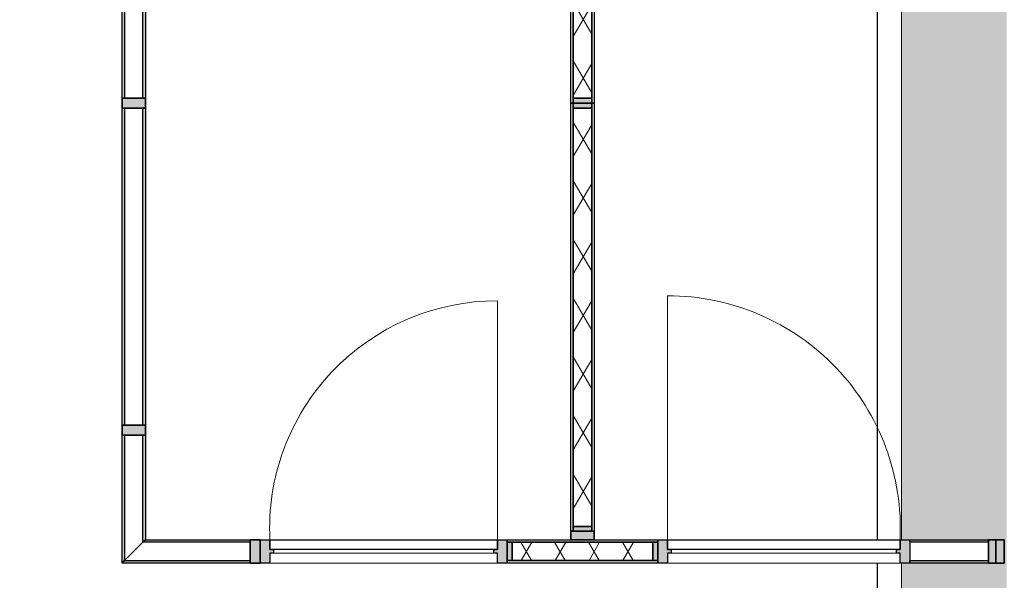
# Model space of a CAD drawing. Header units: millimetres. Extents: x 3625 to 92626, y -20577 to 42628.
# Tile 478 of 656: x 54879 to 58902, y 32043 to 34335. Entities that reach past the tile are written whole.
import ezdxf

# ---------------------------------------------------------------- set-up
doc = ezdxf.new("R2010")
doc.units = ezdxf.units.MM
for name, color, linetype, lineweight in [('A-CLNG-SUSP', 5, 'Continuous', 25), ('A-GENM', 6, 'Continuous', 18), ('A-GLAZ', 6, 'Continuous', 18), ('A-GLAZ-CWMG', 3, 'Continuous', 18)]:
    doc.layers.add(name, color=color, linetype=linetype, lineweight=lineweight)

# ---------------------------------------------------------------- blocks, each defined once
blk = doc.blocks.new('3073_04 constructie_abt_export 08-11-2012_rvt-1-Plotview plafond tweede verdieping - 1 op 100')
at = {"layer": 'Defpoints'}
h = blk.add_hatch(color=254, dxfattribs=at)
h.paths.add_polyline_path([(46575.1, 2678.2), (46583.6, 2678.2), (46583.6, 3048.2), (46666.3, 3048.2), (46666.3, 3094.6), (48514.6, 3094.6), (48514.6, 3148.2), (44969.6, 3148.2), (44969.6, 3049.8), (46575.1, 3044.8), (46574, 2678.2)])
h.paths.add_polyline_path([(44960, 2678.2), (44961.1, 3048.2), (44949.6, 3048.2), (44949.6, 2678.2), (44959.2, 2678.2)])
h.paths.add_polyline_path([(50452.6, 2688.2), (50470.3, 2688.7), (50470.3, 2698.2), (52063.6, 2698.2), (52063.6, 3048.2), (52303.6, 3048.2), (52303.6, 2698.2), (53896.6, 2698.2), (53896.6, 2948.2), (54154.6, 2948.2), (54154.6, 2928.2), (54166.6, 2928.2), (54166.1, 4551.5), (53806.6, 4551.5), (53806.6, 4771.9), (54166.6, 4771.9), (54166.1, 6384.9), (53806.6, 6384.9), (53806.6, 6605.2), (54166.6, 6605.2), (54166.6, 8218.2), (53826.6, 8218.2), (53826.6, 8228.2), (53816.6, 8228.2), (53816.6, 8428.2), (53826.6, 8428.5), (53826.6, 8438.5), (54166.6, 8438.5), (54166.1, 10051.5), (53806.6, 10051.5), (53806.6, 10271.9), (54166.6, 10271.9), (54166.6, 11884.9), (53826.6, 11884.9), (53826.6, 11895.2), (53816.6, 11895.2), (53816.6, 12095.2), (53826.6, 12095.2), (53826.6, 12105.2), (54166.6, 12105.2), (54166.6, 13718.2), (53826.6, 13718.2), (53826.6, 13728.2), (53816.6, 13728.2), (53816.6, 13928.2), (53826.6, 13928.5), (53826.6, 13938.5), (54166.6, 13938.5), (54166.1, 15551.5), (53806.6, 15551.5), (53806.6, 15771.9), (54166.6, 15771.9), (54166.1, 17384.9), (53806.6, 17384.9), (53806.6, 17605.2), (54166.6, 17605.2), (54166.1, 19218.2), (53806.6, 19218.2), (53806.6, 19438.5), (54166.6, 19438.5), (54166.1, 21051.5), (53806.6, 21051.5), (53806.6, 21271.9), (54166.6, 21271.9), (54166.1, 22884.9), (53806.6, 22884.9), (53806.6, 23105.2), (54166.6, 23105.2), (54166.1, 24718.2), (53806.6, 24718.2), (53806.6, 24938.5), (54166.6, 24938.5), (54166.6, 26551.5), (53826.6, 26551.5), (53826.6, 26561.2), (53816.6, 26561.2), (53816.6, 26761.2), (53826.6, 26761.9), (53826.6, 26771.9), (54166.6, 26771.9), (54166.6, 28384.9), (53826.6, 28384.9), (53826.6, 28395.2), (53816.6, 28395.2), (53816.6, 28595.2), (53826.6, 28595.2), (53826.6, 28605.2), (54166.6, 28605.2), (54166.1, 30218.2), (53806.6, 30218.2), (53806.6, 30438.5), (54166.6, 30438.5), (54166.6, 32051.5), (53826.6, 32051.5), (53826.6, 32061.2), (53816.6, 32061.2), (53816.6, 32261.2), (53826.6, 32261.9), (53826.6, 32271.9), (54166.6, 32271.9), (54166.1, 33884.9), (53806.6, 33884.9), (53806.6, 34105.2), (54166.6, 34105.2), (54166.6, 35728.2), (53916.6, 35728.2), (53916.6, 35968.2), (52293.3, 35968.2), (52293.3, 35618.2), (52073.3, 35618.2), (52073.3, 35968.2), (50459.9, 35968.2), (50459.9, 35618.2), (50239.9, 35618.2), (50239.9, 35968.2), (48626.6, 35968.2), (48626.6, 35618.2), (48406.6, 35618.2), (48406.6, 35968.2), (46793.3, 35968.2), (46793.3, 35618.2), (46573.3, 35618.2), (46573.3, 35968.2), (44959.9, 35968.2), (44959.9, 35618.2), (44739.9, 35618.2), (44739.9, 35968.2), (43126.6, 35968.2), (43126.6, 35618.2), (42906.6, 35618.2), (42906.6, 35968.2), (41283.6, 35968.2), (41283.6, 35628.2), (41293.3, 35628.2), (41293.3, 33239), (43303.6, 33239), (43303.6, 30615.2), (42739.6, 30615.2), (42739.6, 30041.2), (31729.6, 30041.2), (31729.6, 30615.2), (31916.6, 30615.2), (31916.6, 35618.2), (31907.1, 35618.2), (31906.6, 35968.2), (30293.3, 35968.2), (30293.3, 35618.2), (30073.3, 35618.2), (30073.3, 35968.2), (28449.6, 35968.2), (28449.6, 35628.2), (28249.6, 35628.2), (28249.6, 35968.2), (26626.6, 35968.2), (26626.6, 35618.2), (26406.6, 35618.2), (26406.6, 35968.2), (24793.3, 35968.2), (24793.3, 35618.2), (24573.3, 35618.2), (24573.3, 35968.2), (22956.6, 35968.2), (22956.6, 35978.2), (22949.6, 35978.2), (22949.6, 30061.2), (22956.6, 30061.2), (22956.6, 30051.2), (22949.6, 30051.2), (22949.6, 29801.2), (23378, 29801.2), (23378, 35438.2), (28302.4, 35438.2), (28302.4, 35618.2), (28397.4, 35618.2), (28397.4, 35438.2), (30135.8, 35438.2), (30135.8, 35583.2), (30230.8, 35583.2), (30230.8, 35438.2), (31487.4, 35438.2), (31487.4, 32208.4), (31906.6, 32208.4), (31906.6, 32113.4), (31487.4, 32113.4), (31487.4, 29801.2), (43544.5, 29801.2), (43544.5, 33944.7), (41710.7, 33944.7), (41711.3, 35438.2), (53488.9, 35438.2), (53488.9, 3278.2), (54021.9, 3278.2), (54021.9, 3178.2), (49044.5, 3178.2), (49044.5, 6444.9), (43542.9, 6444.9), (43542.9, 17383.2), (43084.1, 17383.2), (43084.1, 17393.2), (43716.6, 17393.2), (43716.6, 17395.2), (37376.6, 17395.2), (37376.6, 17393.2), (43079.1, 17393.2), (43079.1, 15587.9), (43089.1, 15587.9), (43089.1, 14105.2), (43293.6, 14105.2), (43293.6, 13551.2), (43089.1, 13551.2), (43089.1, 8605.2), (43293.6, 8604.1), (43293.6, 8051.2), (43089.1, 8051.2), (43089.1, 5800.9), (44749.8, 5800.4), (44749.8, 5690.9), (44759.6, 5690.9), (44759.6, 3320.9), (44969.6, 3320.9), (44969.6, 3221.4), (44759.6, 3221.4), (44759.6, 3048.2), (44919.6, 3048.2), (44919.6, 3148.2), (44923.7, 3148.2), (44923.7, 3162.2), (48564.6, 3162.2), (48564.6, 3048.2), (48636.9, 3048.2), (48637.4, 3221.4), (46563.6, 3221.4), (46563.6, 3320.9), (48736.9, 3320.9), (48736.9, 2698.2), (50230.3, 2698.2), (50230.3, 3048.2), (50470.3, 3048.2), (50470.3, 3028.2), (50449.6, 3027.5), (50449.6, 2688.2)])
h.paths.add_polyline_path([(48616.6, 2688.2), (48616.9, 2688.2), (48616.6, 2698.2)], flags=16)
h.paths.add_polyline_path([(41073.6, 2688.2), (41083.6, 2688.2), (41082.9, 3028.2), (41062.9, 3028.2), (41062.9, 3048.2), (39469.6, 3048.2), (39469.6, 2698.2), (41062.9, 2698.2), (41062.9, 2688.2)], flags=16)
h.paths.add_polyline_path([(42916.3, 2688.2), (42916.6, 2688.2), (42916.3, 2698.2)], flags=16)
h.paths.add_polyline_path([(39249.6, 2688.2), (39249.6, 3028.2), (39229.6, 3028.2), (39229.6, 3048.2), (37726.6, 3048.2), (37726.6, 4361), (37396.6, 4361), (37716.6, 4461), (37627.1, 4461), (37627.1, 4551.5), (37376.6, 4551.5), (37376.6, 2948.2), (37636.6, 2948.2), (37636.6, 2698.2), (39229.6, 2698.2), (39229.6, 2688.2), (39240.3, 2688.2)], flags=16)
h.paths.add_polyline_path([(41302.9, 2698.2), (42896.3, 2698.2), (42896.3, 3048.2), (41302.9, 3048.2), (41302.9, 2754.6)], flags=17)
h.paths.add_polyline_path([(44538.6, 2698.2), (44649.8, 2698.2), (44649.8, 3048.2), (43136.3, 3048.2), (43136.3, 2698.2), (44281.4, 2698.2)], flags=17)
h.paths.add_polyline_path([(48396.9, 2698.2), (48396.9, 3048.2), (46803.6, 3048.2), (46803.6, 2698.2), (48395.6, 2698.2)], flags=17)
h.paths.add_polyline_path([(37376.6, 4771.9), (37396.6, 4771.9), (37396.6, 4781.9), (37726.6, 4781.9), (37726.6, 6384.9), (37376.6, 6384.9), (37376.6, 4779.9)], flags=17)
h.paths.add_polyline_path([(53826.6, 6394.9), (53826.6, 6395.2), (53816.6, 6394.9)], flags=17)
h.paths.add_polyline_path([(37726.6, 6605.2), (37726.6, 10051.5), (37376.6, 10051.5), (37376.6, 8428.2), (37716.6, 8428.2), (37716.6, 8228.2), (37376.6, 8228.2), (37376.6, 6605.2), (37716.6, 6605.2)], flags=17)
h.paths.add_polyline_path([(48249.6, 7801.2), (49044.5, 7801.2), (49044.5, 8855.2), (47992, 8855.2), (47992, 7801.2)], flags=17)
h.paths.add_polyline_path([(48783.6, 8061.2), (48249.6, 8061.2), (48249.6, 8595.2), (48783.6, 8595.2)], flags=16)
h.paths.add_polyline_path([(53826.6, 10261.2), (53826.6, 10261.9), (53817.3, 10261.2)], flags=17)
h.paths.add_polyline_path([(37726.6, 10271.9), (37726.6, 13718.2), (37376.6, 13718.2), (37376.6, 12095.2), (37716.6, 12095.2), (37716.6, 11895.2), (37376.6, 11895.2), (37376.6, 10271.9), (37716.6, 10271.9)], flags=17)
h.paths.add_polyline_path([(54166.6, 11894.9), (54166.6, 11895.2), (54052.5, 11894.9)], flags=17)
h.paths.add_polyline_path([(48783.6, 13301.2), (49047.6, 13301.2), (49047.6, 14355.2), (47992, 14355.2), (47992, 13301.2), (48249.6, 13301.2)], flags=17)
h.paths.add_polyline_path([(48249.6, 13561.2), (48249.6, 14095.2), (48783.6, 14095.2), (48783.6, 13561.2)], flags=16)
h.paths.add_polyline_path([(54166.6, 13928.2), (54166.6, 13928.5), (54052.5, 13928.2)], flags=17)
h.paths.add_polyline_path([(37726.6, 13938.5), (37726.6, 15551.5), (37376.6, 15551.5), (37376.6, 13938.5), (37716.6, 13938.5)], flags=17)
h.paths.add_polyline_path([(37716.6, 15761.2), (37716.6, 15761.9), (37715.9, 15761.2)], flags=17)
h.paths.add_polyline_path([(37726.6, 15771.9), (37726.6, 17383.2), (37376.6, 17383.2), (37376.6, 15771.9), (37716.6, 15771.9)], flags=17)
h.paths.add_polyline_path([(54166.6, 17394.9), (54166.3, 17395.2), (54052.5, 17394.9)], flags=17)
h.paths.add_polyline_path([(32196.2, 17595.2), (37366.6, 17595.2), (37366.6, 19178.2), (37356.2, 19178.2), (37356.2, 17603.2), (32126.6, 17603.2), (32126.6, 17595.2)], flags=17)
h.paths.add_polyline_path([(43721.6, 17598.2), (43726.6, 17598.2), (43726.6, 17603.2), (43721.6, 17602.7)], flags=17)
h.paths.add_polyline_path([(41616.6, 17705.2), (41766.6, 17705.2), (41766.6, 17715.2), (41616.6, 17715.2)], flags=17)
h.paths.add_polyline_path([(41566.6, 17908.2), (41566.1, 19064.9), (41563.1, 19067.4), (41544.6, 19067.8), (41544.6, 19078.2), (41416.6, 19078.2), (41416.6, 17908.2), (41453, 17908.2)], flags=17)
h.paths.add_polyline_path([(48652.7, 18801.2), (49044.5, 18801.2), (49044.5, 19855.2), (47988.8, 19855.2), (47988.8, 18801.2)], flags=17)
h.paths.add_polyline_path([(42749.6, 19041.2), (42916.6, 19041.2), (42916.6, 19051.2), (42739.6, 19051.2), (42739.6, 19605.2), (42916.6, 19605.2), (42916.6, 19615.2), (42729.6, 19615.2), (42729.6, 19041.2), (42739.6, 19041.2)], flags=17)
h.paths.add_polyline_path([(43116.6, 19041.2), (43303.6, 19041.2), (43303.6, 19191.2), (46170.6, 19191.2), (46170.6, 19301.2), (46160.6, 19301.2), (46160.6, 19211.2), (43303.6, 19211.2), (43303.6, 19615.2), (43119.6, 19615.2), (43119.6, 19605.2), (43293.6, 19605.2), (43293.6, 19051.2), (43116.6, 19051.2)], flags=17)
h.paths.add_polyline_path([(48793.6, 19051.2), (48239.6, 19051.2), (48239.6, 19605.2), (48793.6, 19604.2), (48793.6, 19061.2)], flags=16)
h.paths.add_polyline_path([(31606.6, 19188.2), (31916.6, 19188.2), (31916.6, 19468.2), (30290.8, 19468.2), (30290.8, 19188.2), (31167.6, 19188.2)], flags=17)
h.paths.add_polyline_path([(37356.2, 19188.2), (37366.6, 19188.2), (37366.6, 20411.2), (37356.2, 20411.2), (37356.2, 19857.1)], flags=17)
h.paths.add_polyline_path([(30280.8, 19188.2), (30280.8, 19468.2), (30276.6, 19468.2), (30276.6, 19188.2)], flags=17)
h.paths.add_polyline_path([(28447.5, 19188.2), (28447.5, 19468.2), (28443.3, 19468.2), (28443.3, 19188.2)], flags=17)
h.paths.add_polyline_path([(28459.6, 19188.2), (30070.8, 19188.2), (30070.8, 19468.2), (28457.5, 19468.2), (28457.5, 19188.2)], flags=17)
h.paths.add_polyline_path([(28237.5, 19188.2), (28237.5, 19538.2), (28263.3, 19538.2), (28263.3, 21111.6), (27822.3, 21111.6), (27822.3, 19718.2), (13729.7, 19718.2), (13729.7, 19538.2), (13793.3, 19538.2), (13793.3, 19188.2), (15406.6, 19188.2), (15406.6, 19538.2), (15626.6, 19538.2), (15626.6, 19188.2), (17237.5, 19188.2), (17237.5, 19538.2), (17457.5, 19538.2), (17457.5, 19188.2), (19070.8, 19188.2), (19070.8, 19538.2), (19290.8, 19538.2), (19290.8, 19188.2), (20904.1, 19188.2), (20904.1, 19538.2), (21124.1, 19538.2), (21124.1, 19188.2), (22737.5, 19188.2), (22737.5, 19538.2), (22957.5, 19538.2), (22957.5, 19188.2), (24570.8, 19188.2), (24570.8, 19538.2), (24790.8, 19538.2), (24790.8, 19188.2), (26404.1, 19188.2), (26404.1, 19538.2), (26624.1, 19538.2), (26624.1, 19188.2), (28082, 19188.2)])
h.paths.add_polyline_path([(26614.1, 19188.2), (26614.1, 19528.2), (26609.9, 19528.2), (26609.9, 19188.2)], flags=17)
h.paths.add_polyline_path([(24780.8, 19188.2), (24780.8, 19528.2), (24776.6, 19528.2), (24776.6, 19188.2)], flags=17)
h.paths.add_polyline_path([(22749.6, 19188.2), (22749.6, 19528.2), (22747.5, 19528.2), (22747.5, 19188.2)], flags=17)
h.paths.add_polyline_path([(20914.1, 19188.2), (20916.6, 19188.2), (20916.6, 19528.2), (20914.1, 19528.2)], flags=17)
h.paths.add_polyline_path([(19080.8, 19188.2), (19083.6, 19188.2), (19083.6, 19528.2), (19080.8, 19528.2)], flags=17)
h.paths.add_polyline_path([(17249.9, 19188.2), (17249.9, 19528.2), (17247.5, 19528.2), (17247.5, 19188.2)], flags=17)
h.paths.add_polyline_path([(12654, 19188.2), (13573.3, 19188.2), (13573.3, 19538.2), (13634.7, 19538.2), (13634.7, 19718.2), (10064.1, 19718.2), (10064.1, 19538.2), (10126.6, 19538.2), (10126.6, 19188.2), (11739.9, 19188.2), (11739.9, 19538.2), (11959.9, 19538.2), (11959.9, 19188.2)])
h.paths.add_polyline_path([(9916.6, 19188.2), (9916.6, 19188.2), (9916.6, 19528.2)], flags=17)
h.paths.add_polyline_path([(8283.3, 19188.2), (9906.6, 19188.2), (9906.6, 19538.2), (9969.1, 19538.2), (9969.1, 19718.2), (5044.6, 19718.2), (5044.6, 35438.2), (9969.1, 35438.2), (9969.1, 35618.2), (9906.6, 35618.2), (9906.6, 35968.2), (8283.3, 35968.2), (8283.3, 35628.2), (8083.3, 35628.2), (8083.3, 35968.2), (6459.9, 35968.2), (6459.9, 35618.2), (6239.9, 35618.2), (6239.9, 35968.2), (4616.6, 35968.2), (4616.6, 35728.2), (4376.6, 35728.2), (4376.6, 34104.9), (4726.6, 34104.9), (4726.6, 33884.9), (4376.6, 33884.8), (4376.6, 32271.5), (4726.6, 32271.5), (4726.6, 32051.5), (4376.6, 32051.5), (4376.6, 30438.2), (4726.6, 30438.2), (4726.6, 30218.2), (4376.6, 30218.2), (4376.6, 28604.9), (4726.6, 28604.9), (4726.6, 28384.9), (4376.6, 28384.8), (4376.6, 26771.5), (4726.6, 26771.5), (4726.6, 26551.5), (4376.6, 26551.5), (4376.6, 24938.2), (4726.6, 24938.2), (4726.6, 24718.2), (4376.6, 24718.2), (4376.6, 23104.9), (4726.6, 23104.9), (4726.6, 22884.9), (4376.6, 22884.8), (4376.6, 21271.5), (4726.6, 21271.5), (4726.6, 21051.5), (4376.6, 21051.5), (4376.6, 19438.2), (4626.6, 19438.2), (4626.6, 19188.2), (6239.9, 19188.2), (6239.9, 19538.2), (6459.9, 19538.2), (6459.9, 19188.2), (8083.3, 19188.2), (8083.3, 19528.2), (8283.3, 19528.2), (8283.3, 19508.6)])
h.paths.add_polyline_path([(28423.3, 19538.2), (28423.3, 21056.2), (30403.6, 21056.2), (30403.6, 21066.2), (28413.3, 21066.2), (28413.3, 19538.2)], flags=17)
h.paths.add_polyline_path([(41416.6, 19578.2), (41566.6, 19578.2), (41565.5, 20734.4), (41416.6, 20734.4), (41416.6, 19857.1)], flags=17)
h.paths.add_polyline_path([(33086.6, 21051.2), (33096.6, 21051.2), (33096.6, 21053.2), (33086.6, 21053.2)], flags=17)
h.paths.add_polyline_path([(46130.3, 21201.2), (46170.6, 21201.2), (46170.6, 23171.2), (46136.6, 23171.2), (46136.6, 21211.2), (43716.6, 21211.2), (43716.6, 21201.2), (46129.9, 21201.2)], flags=17)
h.paths.add_polyline_path([(31916.6, 21206.2), (31916.6, 23641.2), (31756.6, 23641.2), (31756.6, 21206.2)], flags=17)
h.paths.add_polyline_path([(30139.1, 21206.2), (30263.6, 21206.2), (30263.6, 21211.2), (28466.6, 21211.2), (28466.6, 23567.2), (30263.6, 23567.2), (30263.6, 23641.2), (28413.3, 23641.2), (28413.3, 21206.2), (28475.6, 21206.2)], flags=17)
h.paths.add_polyline_path([(54166.6, 22894.9), (54166.3, 22895.2), (54052.5, 22894.9)], flags=17)
h.paths.add_polyline_path([(46170.6, 23311.2), (46170.6, 23641.2), (43716.6, 23641.2), (43716.6, 23631.2), (46136.6, 23631.2), (46136.6, 23311.2)], flags=17)
h.paths.add_polyline_path([(31606.6, 23567.2), (31616.6, 23567.2), (31616.6, 23641.2), (31606.6, 23641.2), (31606.6, 23573.4)], flags=17)
h.paths.add_polyline_path([(30263.6, 23781.2), (30484.5, 23781.2), (30484.5, 23791.2), (28273.3, 23791.2), (28273.3, 23781.2), (30139.1, 23781.2)], flags=17)
h.paths.add_polyline_path([(31606.6, 23781.2), (31916.6, 23781.2), (31916.6, 23791.2), (31548.5, 23791.2), (31548.5, 23781.2), (31558.6, 23781.2)], flags=17)
h.paths.add_polyline_path([(32283.6, 24301.2), (32544.6, 24301.2), (32544.6, 25355.2), (31488.9, 25355.2), (31489.6, 24301.2), (32278.8, 24301.2)], flags=17)
h.paths.add_polyline_path([(26249.6, 24301.2), (27044.5, 24301.2), (27044.5, 25355.2), (25988.8, 25355.2), (25988.8, 24301.2), (26239.6, 24301.2)], flags=17)
h.paths.add_polyline_path([(37788.3, 24301.2), (38044.1, 24301.2), (38044.1, 25355.2), (36988.9, 25355.2), (36988.9, 24301.2), (37783.6, 24301.2)], flags=17)
h.paths.add_polyline_path([(20739.6, 24301.2), (21544.5, 24301.2), (21544.5, 25355.2), (20490.4, 25354.4), (20490.4, 24301.2)])
h.paths.add_polyline_path([(14989.6, 24301.2), (16044.7, 24301.2), (16044.7, 25355.2), (14989, 25355.2), (14989, 24301.2)])
h.paths.add_polyline_path([(9568.5, 24301.2), (10544.5, 24301.2), (10544.5, 25355.2), (9488.8, 25355.2), (9488.8, 24301.2)])
h.paths.add_polyline_path([(43544.6, 24301.2), (43544.6, 25355.2), (42488.9, 25355.2), (42488.9, 24301.2), (43510, 24301.2)], flags=17)
h.paths.add_polyline_path([(48778.8, 24301.2), (49044.5, 24301.2), (49044.5, 25355.2), (47988.8, 25355.2), (47989.6, 24301.2), (48249.6, 24301.2)], flags=17)
h.paths.add_polyline_path([(48239.6, 24551.2), (48239.6, 25105.2), (48793.6, 25104.2), (48793.6, 24551.2), (48249.6, 24551.2)], flags=16)
h.paths.add_polyline_path([(43293.6, 24551.2), (42739.6, 24551.2), (42739.6, 25105.2), (43293.6, 25105.2), (43293.6, 24561.2)], flags=16)
h.paths.add_polyline_path([(37619.4, 24551.2), (37244.3, 24551.2), (37244.3, 25105.2), (37798.3, 25105.2), (37798.3, 24551.2), (37783.6, 24551.2)], flags=16)
h.paths.add_polyline_path([(32293.6, 24551.2), (31739.6, 24551.2), (31739.6, 25105.2), (32293.6, 25105.2), (32293.6, 24561.2)], flags=16)
h.paths.add_polyline_path([(26239.6, 24551.2), (26239.6, 25105.2), (26793.6, 25105.2), (26793.6, 24551.2), (26249.6, 24551.2)], flags=16)
h.paths.add_polyline_path([(20739.6, 24551.2), (20739.6, 25105.2), (21293.6, 25104.2), (21293.6, 24551.2), (20749.6, 24551.2)], flags=16)
h.paths.add_polyline_path([(15793.6, 24551.2), (15239.6, 24551.8), (15239.6, 25105.2), (15793.6, 25105.2), (15793.6, 24561.2)], flags=16)
h.paths.add_polyline_path([(10283.4, 24551.2), (9739.6, 24551.2), (9739.6, 25105.2), (10293.6, 25104.2), (10293.6, 24551.2), (10283.6, 24551.2)], flags=16)
h.paths.add_polyline_path([(37788.3, 24561.2), (37788.3, 25095.2), (37783.6, 25094.7), (37783.6, 24561.2)], flags=0)
h.paths.add_polyline_path([(53826.6, 24928.2), (53826.6, 24928.5), (53816.9, 24928.2)], flags=17)
h.paths.add_polyline_path([(10644.4, 25355.2), (10644.5, 25355.2), (10644.4, 25455.2)])
h.paths.add_polyline_path([(49144.4, 25355.2), (49144.5, 25355.2), (49144.4, 25455.1)], flags=17)
h.paths.add_polyline_path([(27044.3, 26219.2), (27044.3, 28888), (20489.1, 28888), (20489.1, 26219.2), (27024.3, 26219.2)])
h.paths.add_polyline_path([(23967.9, 26239.2), (20502.3, 26239.2), (20502.3, 28859.2), (27024.3, 28859.2), (27024.3, 26239.2), (25051.4, 26239.2)], flags=16)
h.paths.add_polyline_path([(36310.3, 26711.5), (32067.9, 26712.2), (32069, 28444.2), (32066.3, 28444.2), (32066.3, 26711.5), (35281.8, 26711.5)], flags=17)
h.paths.add_polyline_path([(25474.6, 26739.2), (26524.3, 26739.2), (26524.3, 28359.2), (21002.3, 28359.2), (21002.3, 26739.2), (24711.8, 26739.2)], flags=0)
h.paths.add_polyline_path([(21012.3, 26749.2), (21012.3, 28349.2), (26514.3, 28349.2), (26514.3, 26749.2), (21032.3, 26749.2)], flags=0)
h.paths.add_polyline_path([(48652.7, 29801.2), (49044.4, 29801.2), (49044.4, 30855.2), (47988.8, 30855.2), (47989.6, 29801.2), (48249.6, 29801.2)], flags=17)
h.paths.add_polyline_path([(15239.6, 29801.2), (16044.4, 29801.2), (16044.4, 30855.2), (14988.8, 30855.2), (14989.6, 29801.2)])
h.paths.add_polyline_path([(9749.6, 29801.2), (10544.5, 29801.2), (10544.5, 30855.2), (9488.8, 30855.2), (9488.8, 29801.2), (9739.6, 29801.2)])
h.paths.add_polyline_path([(21352.6, 29801.2), (22749.6, 29801.2), (22749.6, 30051.2), (22741.6, 30051.2), (22741.6, 30039.2), (21288.6, 30039.2), (21288.6, 30051.2), (20744.6, 30051.2), (20744.6, 30039.2), (19291.6, 30039.2), (19290.5, 30228.2), (19283.6, 30228.2), (19283.6, 29801.2), (21318.6, 29801.2)])
h.paths.add_polyline_path([(18885, 29801.2), (19083.6, 29801.2), (19083.6, 35978.2), (19081.6, 35978.2), (19081.6, 35968.2), (17459.9, 35968.2), (17459.9, 35618.2), (17239.9, 35618.2), (17239.9, 35968.2), (15626.6, 35968.2), (15626.6, 35618.2), (15406.6, 35618.2), (15406.6, 35968.2), (13793.3, 35968.2), (13793.3, 35618.2), (13730.8, 35618.2), (13730.8, 35438.2), (18655.6, 35438.2), (18655.6, 29801.2)])
h.paths.add_polyline_path([(26249.6, 29801.2), (27044.5, 29801.2), (27044.5, 30855.2), (25988.8, 30855.2), (25988.8, 29801.2), (26239.6, 29801.2)], flags=17)
h.paths.add_polyline_path([(22999.6, 29846), (22999.6, 30046), (23199.6, 30046), (23199.6, 29846)], flags=16)
h.paths.add_polyline_path([(19033.6, 29846), (18833.6, 29846), (18833.6, 30046), (19033.6, 30046)], flags=16)
h.paths.add_polyline_path([(48239.6, 30051.2), (48239.6, 30605.2), (48793.6, 30605.2), (48793.6, 30051.2), (48249.6, 30051.2)], flags=16)
h.paths.add_polyline_path([(26793.6, 30051.2), (26239.6, 30051.2), (26239.6, 30605.2), (26793.6, 30605.2), (26793.6, 30061.2)], flags=16)
h.paths.add_polyline_path([(15739.6, 30051.2), (15239.6, 30051.2), (15239.6, 30605.2), (15793.6, 30605.2), (15793.6, 30051.2), (15783.4, 30051.2)], flags=16)
h.paths.add_polyline_path([(9749.6, 30051.2), (9739.6, 30051.2), (9739.6, 30605.2), (10293.6, 30604.2), (10293.6, 30051.2), (10283.6, 30051.2)], flags=16)
h.paths.add_polyline_path([(43283.6, 30061.2), (42749.6, 30061.2), (42749.6, 30595.2), (43283.6, 30595.2), (43283.6, 30118.5)], flags=16)
h.paths.add_polyline_path([(22749.6, 30061.2), (22749.6, 30228.2), (22741.6, 30228.2), (22741.6, 30061.2)])
h.paths.add_polyline_path([(42481.5, 30261.2), (42734.6, 30261.2), (42734.6, 30620.2), (43083.6, 30620.2), (43083.6, 32817.5), (41293.3, 32817.5), (41293.3, 30261.2), (42189.9, 30261.2)], flags=17)
h.paths.add_polyline_path([(41073.3, 30261.2), (41073.3, 30715.7), (40995.1, 30715.7), (40995.1, 30261.2)], flags=17)
h.paths.add_polyline_path([(39340.3, 30261.2), (39550.3, 30261.2), (39550.3, 30715.7), (39340.3, 30715.7), (39340.3, 30332.3)], flags=17)
h.paths.add_polyline_path([(33739, 30261.2), (33903.6, 30261.2), (33903.6, 30715.7), (33602.6, 30715.7), (33602.6, 30261.2), (33707.6, 30261.2)], flags=17)
h.paths.add_polyline_path([(42704.6, 30286.2), (42189.9, 30286.2), (42189.9, 31540.3), (43058.6, 31540.3), (43058.6, 30640.2), (42704.6, 30640.2), (42704.6, 30615.2)], flags=16)
h.paths.add_polyline_path([(41318.3, 30286.2), (41318.3, 31540.3), (42186.9, 31540.3), (42186.9, 30286.2), (41434.5, 30286.2)], flags=16)
h.paths.add_polyline_path([(37338.8, 30595.2), (37783.6, 30595.2), (37783.6, 30615.2), (37249.6, 30615.2), (37249.6, 30595.2)], flags=17)
h.paths.add_polyline_path([(32229.1, 30595.2), (32229.1, 30715.7), (32116.6, 30715.7), (32116.6, 30595.2), (32196.2, 30595.2)], flags=17)
h.paths.add_polyline_path([(41073.3, 30860.7), (41073.3, 32360.7), (41051.3, 32360.7), (41051.3, 30860.7)], flags=17)
h.paths.add_polyline_path([(42704.6, 31543.3), (42189.9, 31543.3), (42189.9, 32797.5), (43058.6, 32797.5), (43058.6, 31543.3)], flags=16)
h.paths.add_polyline_path([(42186.9, 31543.3), (41318.3, 31543.3), (41318.3, 32797.5), (42186.9, 32797.5), (42186.9, 31828.8)], flags=16)
h.paths.add_polyline_path([(39653, 32505.7), (39689.9, 32505.7), (39689.9, 32612), (38759.9, 32612), (38759.9, 32505.7), (39395.9, 32505.7)], flags=17)
h.paths.add_polyline_path([(41073.3, 32505.7), (41073.3, 35628.2), (41083.6, 35628.2), (41083.6, 35968.2), (39449.6, 35968.2), (39449.9, 35628.2), (39459.9, 35628.2), (39460, 35938.2), (41068.3, 35938.2), (41068.3, 32505.7)], flags=17)
h.paths.add_polyline_path([(32116.6, 32505.7), (32121.6, 32505.7), (32121.6, 32508.2), (32116.6, 32508.2)], flags=17)
h.paths.add_polyline_path([(33509.9, 32505.7), (34439.9, 32505.7), (34439.9, 32612), (33509.9, 32612), (33509.9, 32572)], flags=17)
h.paths.add_polyline_path([(35281.8, 32505.7), (35489.9, 32505.7), (35489.9, 32612), (34559.9, 32612), (34559.9, 32505.7), (34767.5, 32505.7)], flags=17)
h.paths.add_polyline_path([(38639.9, 32505.7), (38639.9, 32612), (37709.9, 32612), (37709.9, 32505.7), (38624.5, 32505.7)], flags=17)
h.paths.add_polyline_path([(37589.9, 32505.7), (37589.9, 32612), (36659.9, 32612), (36659.9, 32505.7), (37338.8, 32505.7)], flags=17)
h.paths.add_polyline_path([(36539.9, 32505.7), (36539.9, 32612), (35609.9, 32612), (35609.9, 32505.7), (36310.3, 32505.7)], flags=17)
h.paths.add_polyline_path([(37569.9, 32704.5), (37589.9, 32704.5), (37589.9, 34104.5), (36659.9, 34104.5), (36659.9, 32704.5), (37338.8, 32704.5)], flags=17)
h.paths.add_polyline_path([(39689.9, 32704.5), (39689.9, 34104.5), (38759.9, 34104.5), (38759.9, 32704.5), (39669.9, 32704.5)], flags=17)
h.paths.add_polyline_path([(34439.9, 32704.5), (34439.9, 34104.5), (33509.9, 34104.5), (33509.9, 32704.5), (34419.9, 32704.5)], flags=17)
h.paths.add_polyline_path([(38367.4, 32704.5), (38639.9, 32704.5), (38639.9, 34104.5), (37709.9, 34104.5), (37709.9, 32704.5), (37729.9, 32704.5)], flags=17)
h.paths.add_polyline_path([(35629.9, 32704.5), (36539.9, 32704.5), (36539.9, 34104.5), (35609.9, 34104.5), (35609.9, 32704.5)], flags=17)
h.paths.add_polyline_path([(34579.9, 32704.5), (35489.9, 32704.5), (35489.9, 34104.5), (34559.9, 34104.5), (34559.9, 32704.5)], flags=17)
h.paths.add_polyline_path([(35469.9, 32724.5), (34579.9, 32724.5), (34579.9, 34084.5), (35469.9, 34084.5), (35469.9, 33539)], flags=16)
h.paths.add_polyline_path([(34253.2, 32724.5), (33529.9, 32724.5), (33529.9, 34084.5), (34419.9, 34084.5), (34419.9, 32724.5)], flags=16)
h.paths.add_polyline_path([(36310.3, 32724.5), (35629.9, 32724.5), (35629.9, 34087.5), (36519.9, 34087.5), (36519.9, 32724.5)], flags=16)
h.paths.add_polyline_path([(39669.9, 32724.5), (38779.9, 32724.5), (38779.9, 34084.5), (39669.9, 34084.5), (39669.9, 33539)], flags=16)
h.paths.add_polyline_path([(37729.9, 32724.5), (37729.9, 34084.5), (38619.9, 34084.5), (38619.9, 32724.5), (38367.4, 32724.5)], flags=16)
h.paths.add_polyline_path([(37569.9, 32724.5), (36679.9, 32724.5), (36679.9, 34084.5), (37569.9, 34084.5), (37569.9, 33539)], flags=16)
h.paths.add_polyline_path([(41311.4, 32910), (43083.6, 32910), (43083.6, 33019), (41293.3, 33019), (41293.3, 32910)], flags=17)
h.paths.add_polyline_path([(53826.6, 33894.9), (53826.6, 33895.2), (53816.6, 33894.9)], flags=17)
h.paths.add_polyline_path([(54166.6, 33894.9), (54166.3, 33895.2), (54052.5, 33894.9)], flags=17)
h.paths.add_polyline_path([(26977.4, 34728.2), (27677.4, 34728.2), (27677.4, 35338.2), (26977.4, 35338.2), (26977.4, 34778.2)], flags=17)
h.paths.add_polyline_path([(30059.3, 34778.2), (30059.3, 35338.2), (29359.3, 35338.2), (29359.3, 34778.2)], flags=17)
h.paths.add_polyline_path([(13635.8, 35438.2), (13635.8, 35618.2), (13573.3, 35618.2), (13573.3, 35968.2), (11959.9, 35968.2), (11959.9, 35618.2), (11739.9, 35618.2), (11739.9, 35968.2), (10126.6, 35968.2), (10126.6, 35618.2), (10064.1, 35618.2), (10064.1, 35438.2), (11802.4, 35438.2), (11802.4, 35583.2), (11897.4, 35583.2), (11897.4, 35438.2), (13583.6, 35438.2)])
h.paths.add_polyline_path([(33726.6, 35618.2), (33739.6, 35618.2), (33739, 35968.2), (32127.1, 35968.2), (32127.1, 35938.2), (33726.6, 35938.2), (33726.6, 35676.8)], flags=17)
h.paths.add_polyline_path([(50449.6, 35628.2), (50449.9, 35628.2), (50449.6, 35628.5)], flags=17)
h.paths.add_polyline_path([(46583.3, 35628.2), (46583.6, 35628.2), (46583.3, 35676.8)], flags=17)
h.paths.add_polyline_path([(37616.6, 35628.2), (37626.6, 35628.2), (37626.6, 35938.2), (39239.9, 35938.2), (39239.9, 35968.2), (37616.6, 35968.2), (37616.6, 35676.8)], flags=17)
h.paths.add_polyline_path([(35783.6, 35628.2), (35786.6, 35628.2), (35786.6, 35968.2), (35783.6, 35968.2), (35783.6, 35676.8)], flags=17)
h.paths.add_polyline_path([(30083.3, 35628.2), (30083.6, 35628.2), (30083.3, 35676.8)], flags=17)
h.paths.add_polyline_path([(35796.6, 35938.2), (37406.6, 35938.2), (37406.6, 35968.2), (35796.6, 35968.2)], flags=17)
h.paths.add_polyline_path([(33949.6, 35938.2), (35576.6, 35938.2), (35576.6, 35968.2), (33949.6, 35968.2)], flags=17)
blk = doc.blocks.new('22_KA_systeempanel_deur - staal-7815273-Plotview plafond tweede verdieping - 1 op 100')
at = {"layer": 'A-GLAZ'}
h = blk.add_hatch(color=256, dxfattribs=at)
h.paths.add_polyline_path([(-504.8, 47.5), (-504.8, -47.5), (-464.8, -47.5), (-464.8, -7.5), (-449.8, -7.5), (-449.8, 7.5), (-464.8, 7.5), (-464.8, 47.5)], flags=0)
h.paths.add_polyline_path([(464.7, 47.5), (464.7, 7.5), (449.7, 7.5), (449.7, -7.5), (464.7, -7.5), (464.7, -47.5), (504.7, -47.5), (504.7, 47.5)], flags=0)
at = {"layer": 'A-GLAZ', "lineweight": 25}
for p, q in [((-504.8, 47.5), (-464.8, 47.5)), ((-504.8, -47.5), (-504.8, 47.5)), ((-464.8, 47.5), (-464.8, 7.5)), ((464.7, 47.5), (504.7, 47.5)), ((464.7, 7.5), (464.7, 47.5)), ((504.7, 47.5), (504.7, -47.5)), ((-464.8, 7.5), (-449.8, 7.5)), ((-449.8, 7.5), (-449.8, -7.5)), ((449.7, -7.5), (449.7, 7.5)), ((449.7, 7.5), (464.7, 7.5)), ((-449.8, -7.5), (-464.8, -7.5)), ((-464.8, -7.5), (-464.8, -47.5)), ((-464.8, -47.5), (-464.8, -7.5)), ((-464.8, -7.5), (464.7, -7.5)), ((464.7, -7.5), (449.7, -7.5)), ((464.7, -47.5), (464.7, -7.5)), ((464.7, -7.5), (464.7, -47.5)), ((-464.8, -47.5), (-504.8, -47.5)), ((464.7, -47.5), (-464.8, -47.5)), ((504.7, -47.5), (464.7, -47.5))]:
    blk.add_line(p, q, dxfattribs=at)
at = {"layer": 'A-GLAZ'}
for p, q in [((464.7, 47.5), (-464.8, 47.5)), ((449.7, 7.5), (-449.8, 7.5)), ((-464.8, -47.5), (-464.8, -1025))]:
    blk.add_line(p, q, dxfattribs=at)
blk.add_arc((-463.5, -95.5), 929.5, 269.9237, 2.9578, dxfattribs=at)
blk = doc.blocks.new('22_KA_systeempanel_deur - staal-7815274-Plotview plafond tweede verdieping - 1 op 100')
at = {"layer": 'A-GLAZ'}
h = blk.add_hatch(color=256, dxfattribs=at)
h.paths.add_polyline_path([(515, -47.5), (515, 47.5), (475, 47.5), (475, 7.5), (460, 7.5), (460, -7.5), (475, -7.5), (475, -47.5)], flags=0)
h.paths.add_polyline_path([(-515, -47.5), (-475, -47.5), (-475, -7.5), (-460, -7.5), (-460, 7.5), (-475, 7.5), (-475, 47.5), (-515, 47.5)], flags=0)
for p, q in [((-475, 47.5), (-475, 1045.4)), ((-460, -7.5), (460, -7.5)), ((-475, -47.5), (475, -47.5))]:
    blk.add_line(p, q, dxfattribs=at)
at = {"layer": 'A-GLAZ', "lineweight": 25}
for p, q in [((-515, -47.5), (-515, 47.5)), ((-515, 47.5), (-475, 47.5)), ((-475, 47.5), (-475, 7.5)), ((-475, 47.5), (475, 47.5)), ((-475, 7.5), (-475, 47.5)), ((475, 7.5), (475, 47.5)), ((475, 47.5), (515, 47.5)), ((475, 47.5), (475, 7.5)), ((515, 47.5), (515, -47.5)), ((-475, 7.5), (-460, 7.5)), ((475, 7.5), (-475, 7.5)), ((-460, 7.5), (-460, -7.5)), ((460, -7.5), (460, 7.5)), ((460, 7.5), (475, 7.5)), ((-460, -7.5), (-475, -7.5)), ((-475, -7.5), (-475, -47.5)), ((475, -7.5), (460, -7.5)), ((475, -47.5), (475, -7.5)), ((-475, -47.5), (-515, -47.5)), ((515, -47.5), (475, -47.5))]:
    blk.add_line(p, q, dxfattribs=at)
at = {"layer": 'A-GLAZ'}
blk.add_arc((-473.8, 95.5), 950, 357.106, 90.0746, dxfattribs=at)
blk = doc.blocks.new('22_KA_systeempanel_interline_dubbelglas_horizontaal - paneel_boven-6705780-Plotview plafond tweede verdieping - 1 op 100')
at = {"layer": 'A-GLAZ'}
for points in [[(648.25, 47.5), (-648.25, 47.5), (-648.25, 37.5), (648.25, 37.5)], [(648.25, -37.5), (-648.25, -37.5), (-648.25, -47.5), (648.25, -47.5)]]:
    blk.add_hatch(color=256, dxfattribs=at).paths.add_polyline_path(points, flags=0)
at = {"layer": 'A-GLAZ', "lineweight": 25}
for p, q in [((-648.25, 47.5), (648.25, 47.5)), ((-648.25, 37.5), (-648.25, 47.5)), ((648.25, 47.5), (648.25, 37.5)), ((648.25, 37.5), (-648.25, 37.5)), ((-648.25, -47.5), (-648.25, -37.5)), ((-648.25, -37.5), (648.25, -37.5)), ((648.25, -37.5), (648.25, -47.5)), ((648.25, -47.5), (-648.25, -47.5))]:
    blk.add_line(p, q, dxfattribs=at)
blk = doc.blocks.new('Rectangular Mullion - 22_interline_95x41-6692044-Plotview plafond tweede verdieping - 1 op 100')
at = {"layer": 'A-GLAZ-CWMG'}
blk.add_hatch(color=256, dxfattribs=at).paths.add_polyline_path([(20.5, -47.5), (-20.5, -47.5), (-20.5, 47.5), (20.5, 47.5)], flags=0)
at = {"layer": 'A-GLAZ-CWMG', "lineweight": 35}
for p, q in [((20.5, 47.5), (-20.5, 47.5)), ((-20.5, 47.5), (-20.5, -47.5)), ((20.5, -47.5), (20.5, 47.5)), ((-20.5, -47.5), (20.5, -47.5))]:
    blk.add_line(p, q, dxfattribs=at)
blk = doc.blocks.new('22_KA_systeempanel_interline_dubbelglas_horizontaal_hoek - paneel_boven-6696071-Plotview plafond tweede verdieping - 1 op 100')
at = {"layer": 'A-GLAZ'}
for points in [[(-237.7, 47.5), (-237.7, 37.5), (275.2, 37.5), (285.2, 47.5)], [(-237.7, -37.5), (-237.7, -47.5), (190.2, -47.5), (200.2, -37.5)]]:
    blk.add_hatch(color=256, dxfattribs=at).paths.add_polyline_path(points, flags=0)
at = {"layer": 'A-GLAZ', "lineweight": 25}
for p, q in [((-237.7, 47.5), (285.2, 47.5)), ((-237.7, 37.5), (-237.7, 47.5)), ((285.2, 47.5), (275.2, 37.5)), ((275.2, 37.5), (-237.7, 37.5)), ((-237.7, -47.5), (-237.7, -37.5)), ((-237.7, -37.5), (200.2, -37.5)), ((200.2, -37.5), (190.2, -47.5)), ((190.2, -47.5), (-237.7, -47.5))]:
    blk.add_line(p, q, dxfattribs=at)
at = {"layer": 'A-GLAZ'}
blk.add_line((275.2, 37.5), (200.2, -37.5), dxfattribs=at)
blk = doc.blocks.new('22_KA_systeempanel_dicht - staal-7471178-Plotview plafond tweede verdieping - 1 op 100')
at = {"layer": 'A-GLAZ'}
h = blk.add_hatch(color=256, dxfattribs=at)
h.paths.add_polyline_path([(307.5, -37.5), (307.5, 37.5), (287.5, 37.5), (287.5, -37.5)], flags=0)
h.paths.add_polyline_path([(-287.5, -37.5), (-287.5, 37.5), (-307.5, 37.5), (-307.5, -37.5)], flags=0)
h = blk.add_hatch(dxfattribs=at)
h.set_pattern_fill('FP_87', color=256, style=0, pattern_type=2)
h.set_pattern_definition([(60, (-3188.16, -32160.9), (-103.92305, 60), []), (120, (-3188.16, -32160.9), (-103.92305, -60), [])])
h.paths.add_polyline_path([(287.5, -37.5), (287.5, 37.5), (-287.5, 37.5), (-287.5, -37.5), (-44.2, -37.5)], flags=0)
at = {"layer": 'A-GLAZ', "lineweight": 25}
for p, q in [((-307.5, 47.5), (307.5, 47.5)), ((-307.5, 37.5), (-307.5, 47.5)), ((307.5, 47.5), (307.5, 37.5)), ((307.5, 37.5), (-307.5, 37.5)), ((-307.5, -37.5), (-307.5, 37.5)), ((-307.5, 37.5), (-287.5, 37.5)), ((-287.5, 37.5), (287.5, 37.5)), ((-287.5, -37.5), (-287.5, 37.5)), ((-287.5, 37.5), (-287.5, -37.5)), ((287.5, 37.5), (287.5, -37.5)), ((287.5, -37.5), (287.5, 37.5)), ((287.5, 37.5), (307.5, 37.5)), ((307.5, 37.5), (307.5, -37.5)), ((-307.5, -47.5), (-307.5, -37.5)), ((-307.5, -37.5), (307.5, -37.5)), ((-287.5, -37.5), (-307.5, -37.5)), ((287.5, -37.5), (-287.5, -37.5)), ((307.5, -37.5), (287.5, -37.5)), ((307.5, -37.5), (307.5, -47.5)), ((307.5, -47.5), (-307.5, -47.5))]:
    blk.add_line(p, q, dxfattribs=at)
blk = doc.blocks.new('22_KA_systeempanel_interline_dubbelglas_horizontaal - paneel_boven-6707030-Plotview plafond tweede verdieping - 1 op 100')
at = {"layer": 'A-GLAZ'}
for points in [[(160.4, 37.5), (160.4, 47.5), (-160.4, 47.5), (-160.4, 37.5)], [(160.4, -47.5), (160.4, -37.5), (-160.4, -37.5), (-160.4, -47.5)]]:
    blk.add_hatch(color=256, dxfattribs=at).paths.add_polyline_path(points, flags=0)
at = {"layer": 'A-GLAZ', "lineweight": 25}
for p, q in [((-160.4, 47.5), (160.4, 47.5)), ((-160.4, 37.5), (-160.4, 47.5)), ((160.4, 47.5), (160.4, 37.5)), ((160.4, 37.5), (-160.4, 37.5)), ((-160.4, -47.5), (-160.4, -37.5)), ((-160.4, -37.5), (160.4, -37.5)), ((160.4, -37.5), (160.4, -47.5)), ((160.4, -47.5), (-160.4, -47.5))]:
    blk.add_line(p, q, dxfattribs=at)
blk = doc.blocks.new('22_KA_systeempanel_interline_dubbelglas_horizontaal_hoek - paneel_boven-6697879-Plotview plafond tweede verdieping - 1 op 100')
at = {"layer": 'A-GLAZ'}
for points in [[(200.15, 37.5), (190.15, 47.5), (-237.65, 47.5), (-237.65, 37.5)], [(285.15, -47.5), (275.15, -37.5), (-237.65, -37.5), (-237.65, -47.5)]]:
    blk.add_hatch(color=256, dxfattribs=at).paths.add_polyline_path(points, flags=0)
at = {"layer": 'A-GLAZ', "lineweight": 25}
for p, q in [((-237.65, 47.5), (190.15, 47.5)), ((-237.65, 37.5), (-237.65, 47.5)), ((190.15, 47.5), (200.15, 37.5)), ((200.15, 37.5), (-237.65, 37.5)), ((-237.65, -47.5), (-237.65, -37.5)), ((-237.65, -37.5), (275.15, -37.5)), ((275.15, -37.5), (285.15, -47.5)), ((285.15, -47.5), (-237.65, -47.5))]:
    blk.add_line(p, q, dxfattribs=at)
at = {"layer": 'A-GLAZ'}
blk.add_line((200.15, 37.5), (275.15, -37.5), dxfattribs=at)
blk = doc.blocks.new('22_KA_systeempanel_dicht - staal-V28-Plotview plafond tweede verdieping - 1 op 100')
at = {"layer": 'A-GLAZ'}
h = blk.add_hatch(color=256, dxfattribs=at)
h.paths.add_polyline_path([(794.5, -37.5), (794.5, 37.5), (774.5, 37.5), (774.5, -37.5)], flags=0)
h.paths.add_polyline_path([(-774.5, -37.5), (-774.5, 37.5), (-794.5, 37.5), (-794.5, -37.5)], flags=0)
h = blk.add_hatch(dxfattribs=at)
h.set_pattern_fill('FP_88', color=256, style=0, pattern_type=2)
h.set_pattern_definition([(150, (61783.8, -30183.26), (-60, -103.92305), []), (210, (61783.8, -30183.26), (60, -103.92305), [])])
h.paths.add_polyline_path([(774.5, 37.5), (-774.5, 37.5), (-774.5, -37.5), (774.5, -37.5)], flags=0)
at = {"layer": 'A-GLAZ', "lineweight": 25}
for p, q in [((-794.5, 47.5), (794.5, 47.5)), ((-794.5, 37.5), (-794.5, 47.5)), ((794.5, 47.5), (794.5, 37.5)), ((794.5, 37.5), (-794.5, 37.5)), ((-794.5, -37.5), (-794.5, 37.5)), ((-794.5, 37.5), (-774.5, 37.5)), ((-774.5, 37.5), (774.5, 37.5)), ((-774.5, -37.5), (-774.5, 37.5)), ((-774.5, 37.5), (-774.5, -37.5)), ((774.5, 37.5), (774.5, -37.5)), ((774.5, -37.5), (774.5, 37.5)), ((774.5, 37.5), (794.5, 37.5)), ((794.5, 37.5), (794.5, -37.5)), ((-794.5, -47.5), (-794.5, -37.5)), ((-794.5, -37.5), (794.5, -37.5)), ((-774.5, -37.5), (-794.5, -37.5)), ((774.5, -37.5), (-774.5, -37.5)), ((794.5, -37.5), (774.5, -37.5)), ((794.5, -37.5), (794.5, -47.5)), ((794.5, -47.5), (-794.5, -47.5))]:
    blk.add_line(p, q, dxfattribs=at)
blk = doc.blocks.new('22_KA_systeempanel_dicht - staal-7471202-Plotview plafond tweede verdieping - 1 op 100')
at = {"layer": 'A-GLAZ'}
h = blk.add_hatch(color=256, dxfattribs=at)
h.paths.add_polyline_path([(875.4, -37.5), (875.4, 37.5), (855.4, 37.5), (855.4, -37.5)], flags=0)
h.paths.add_polyline_path([(-855.4, -37.5), (-855.4, 37.5), (-875.4, 37.5), (-875.4, -37.5)], flags=0)
h = blk.add_hatch(dxfattribs=at)
h.set_pattern_fill('FP_89', color=256, style=0, pattern_type=2)
h.set_pattern_definition([(150, (60113.9, -30183.26), (-60, -103.92305), []), (210, (60113.9, -30183.26), (60, -103.92305), [])])
h.paths.add_polyline_path([(855.4, 37.5), (-855.4, 37.5), (-855.4, -37.5), (855.4, -37.5)], flags=0)
at = {"layer": 'A-GLAZ', "lineweight": 25}
for p, q in [((-875.4, 47.5), (875.4, 47.5)), ((-875.4, 37.5), (-875.4, 47.5)), ((875.4, 47.5), (875.4, 37.5)), ((875.4, 37.5), (-875.4, 37.5)), ((-875.4, -37.5), (-875.4, 37.5)), ((-875.4, 37.5), (-855.4, 37.5)), ((-855.4, 37.5), (855.4, 37.5)), ((-855.4, -37.5), (-855.4, 37.5)), ((-855.4, 37.5), (-855.4, -37.5)), ((855.4, 37.5), (855.4, -37.5)), ((855.4, -37.5), (855.4, 37.5)), ((855.4, 37.5), (875.4, 37.5)), ((875.4, 37.5), (875.4, -37.5)), ((-875.4, -47.5), (-875.4, -37.5)), ((-875.4, -37.5), (875.4, -37.5)), ((-855.4, -37.5), (-875.4, -37.5)), ((855.4, -37.5), (-855.4, -37.5)), ((875.4, -37.5), (855.4, -37.5)), ((875.4, -37.5), (875.4, -47.5)), ((875.4, -47.5), (-875.4, -47.5))]:
    blk.add_line(p, q, dxfattribs=at)
blk = doc.blocks.new('22_KA_systeempanel_interline_dubbelglas_horizontaal - paneel_boven-7796892-Plotview plafond tweede verdieping - 1 op 100')
at = {"layer": 'A-GLAZ'}
for points in [[(769.25, 47.5), (-769.25, 47.5), (-769.25, 37.5), (769.25, 37.5)], [(769.25, -37.5), (-769.25, -37.5), (-769.25, -47.5), (769.25, -47.5)]]:
    blk.add_hatch(color=256, dxfattribs=at).paths.add_polyline_path(points, flags=0)
at = {"layer": 'A-GLAZ', "lineweight": 25}
for p, q in [((-769.25, 47.5), (769.25, 47.5)), ((-769.25, 37.5), (-769.25, 47.5)), ((769.25, 47.5), (769.25, 37.5)), ((769.25, 37.5), (-769.25, 37.5)), ((-769.25, -47.5), (-769.25, -37.5)), ((-769.25, -37.5), (769.25, -37.5)), ((769.25, -37.5), (769.25, -47.5)), ((769.25, -47.5), (-769.25, -47.5))]:
    blk.add_line(p, q, dxfattribs=at)
blk = doc.blocks.new('Rectangular Mullion - 22_interline_95x35-6695995-Plotview plafond tweede verdieping - 1 op 100')
at = {"layer": 'A-GLAZ-CWMG'}
blk.add_hatch(color=256, dxfattribs=at).paths.add_polyline_path([(0, -47.5), (-35, -47.5), (-35, 47.5), (0, 47.5)], flags=0)
at = {"layer": 'A-GLAZ-CWMG', "lineweight": 35}
for p, q in [((0, 47.5), (-35, 47.5)), ((-35, 47.5), (-35, -47.5)), ((0, -47.5), (0, 47.5)), ((-35, -47.5), (0, -47.5))]:
    blk.add_line(p, q, dxfattribs=at)
blk = doc.blocks.new('Rectangular Mullion - 22_interline_95x35-6707031-Plotview plafond tweede verdieping - 1 op 100')
at = {"layer": 'A-GLAZ-CWMG'}
blk.add_hatch(color=256, dxfattribs=at).paths.add_polyline_path([(0, 47.5), (0, -47.5), (-35, -47.5), (-35, 47.5)], flags=0)
at = {"layer": 'A-GLAZ-CWMG', "lineweight": 35}
for p, q in [((0, 47.5), (-35, 47.5)), ((-35, 47.5), (-35, -47.5)), ((0, -47.5), (0, 47.5)), ((-35, -47.5), (0, -47.5))]:
    blk.add_line(p, q, dxfattribs=at)
blk = doc.blocks.new('Rectangular Mullion - 22_interline_95x30-6696387-Plotview plafond tweede verdieping - 1 op 100')
at = {"layer": 'A-GLAZ-CWMG'}
blk.add_hatch(color=256, dxfattribs=at).paths.add_polyline_path([(15, -47.5), (-15, -47.5), (-15, 47.5), (15, 47.5)], flags=0)
at = {"layer": 'A-GLAZ-CWMG', "lineweight": 35}
for p, q in [((15, 47.5), (-15, 47.5)), ((-15, 47.5), (-15, -47.5)), ((15, -47.5), (15, 47.5)), ((-15, -47.5), (15, -47.5))]:
    blk.add_line(p, q, dxfattribs=at)

msp = doc.modelspace()

# ---------------------------------------------------------------- linework, layer by layer
at = {"layer": 'A-CLNG-SUSP'}
for p, q in [((58382.5, 35338.2), (58382.5, 32208.4)), ((58382.5, 32113.4), (58382.5, 29701.2))]:
    msp.add_line(p, q, dxfattribs=at)
at = {"layer": 'A-GENM'}
for p, q in [((58382.5, 32208.4), (58382.5, 35338.2)), ((58482.5, 35338.2), (58482.5, 32208.4)), ((58382.5, 29801.2), (58382.5, 32113.4)), ((58482.5, 32113.4), (58482.5, 29801.2))]:
    msp.add_line(p, q, dxfattribs=at)

# ---------------------------------------------------------------- block references
at = {"color": 250, "lineweight": 5}
msp.add_blockref('3073_04 constructie_abt_export 08-11-2012_rvt-1-Plotview plafond tweede verdieping - 1 op 100', (26995.1, 0), dxfattribs=at)
at = {"layer": 'A-GLAZ'}
for name, p, rotation in [('22_KA_systeempanel_dicht - staal-V28-Plotview plafond tweede verdieping - 1 op 100', (57178.4, 34788.7), 269.9999999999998), ('22_KA_systeempanel_interline_dubbelglas_horizontaal - paneel_boven-7796892-Plotview plafond tweede verdieping - 1 op 100', (55345, 34784), 269.9999999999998), ('22_KA_systeempanel_interline_dubbelglas_horizontaal - paneel_boven-6705780-Plotview plafond tweede verdieping - 1 op 100', (55345, 33325.5), 269.9999999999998), ('22_KA_systeempanel_dicht - staal-7471202-Plotview plafond tweede verdieping - 1 op 100', (57178.4, 33118.8), 269.9999999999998), ('22_KA_systeempanel_deur - staal-7815273-Plotview plafond tweede verdieping - 1 op 100', (56366.1, 32160.9), 180), ('22_KA_systeempanel_interline_dubbelglas_horizontaal_hoek - paneel_boven-6697879-Plotview plafond tweede verdieping - 1 op 100', (55345, 32398.6), 269.9999999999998), ('22_KA_systeempanel_interline_dubbelglas_horizontaal_hoek - paneel_boven-6696071-Plotview plafond tweede verdieping - 1 op 100', (55582.7, 32160.9), 180)]:
    msp.add_blockref(name, p, dxfattribs=dict(at, rotation=rotation))
for name, p in [('22_KA_systeempanel_deur - staal-7815274-Plotview plafond tweede verdieping - 1 op 100', (58000.9, 32160.9)), ('22_KA_systeempanel_dicht - staal-7471178-Plotview plafond tweede verdieping - 1 op 100', (57178.4, 32160.9)), ('22_KA_systeempanel_interline_dubbelglas_horizontaal - paneel_boven-6707030-Plotview plafond tweede verdieping - 1 op 100', (58676.3, 32160.9))]:
    msp.add_blockref(name, p, dxfattribs=at)
at = {"layer": 'A-GLAZ-CWMG', "extrusion": (0, 0, -1)}
for name, p, rotation in [('Rectangular Mullion - 22_interline_95x41-6692044-Plotview plafond tweede verdieping - 1 op 100', (-55345, 33994.2), 270.0000000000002), ('Rectangular Mullion - 22_interline_95x41-6692044-Plotview plafond tweede verdieping - 1 op 100', (-55345, 32656.7), 270.0000000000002), ('Rectangular Mullion - 22_interline_95x35-6695995-Plotview plafond tweede verdieping - 1 op 100', (-57178.4, 32208.4), 270.0000000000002), ('Rectangular Mullion - 22_interline_95x41-6692044-Plotview plafond tweede verdieping - 1 op 100', (-55840.9, 32160.9), 180), ('Rectangular Mullion - 22_interline_95x30-6696387-Plotview plafond tweede verdieping - 1 op 100', (-58851.7, 32160.9), 180), ('Rectangular Mullion - 22_interline_95x35-6707031-Plotview plafond tweede verdieping - 1 op 100', (-58901.7, 32160.9), 180)]:
    msp.add_blockref(name, p, dxfattribs=dict(at, rotation=rotation))

doc.saveas('drawing.dxf')
